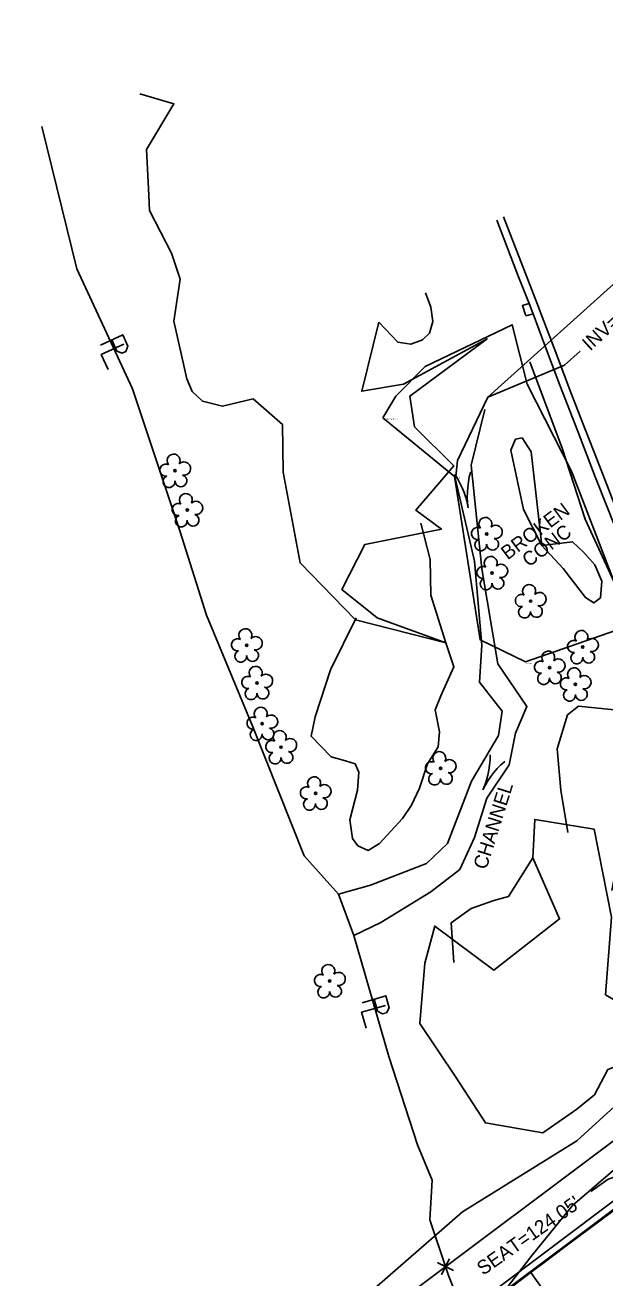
# Model space of a CAD drawing. Extents: x 2186615 to 2188822, y 629899 to 631820.
# Drawn here: x 2187648.6 to 2187814, y 630886.3 to 631243.8 of the extents above; entities that cross this region are included whole.
import ezdxf

# ---------------------------------------------------------------- set-up
doc = ezdxf.new("R2010")
doc.units = 0
for name, color, linetype in [('Exist DTM Regular Point Cogo Comment', 7, 'Continuous'), ('Exist Hydro Jurisdictional Stream or Body of Water', 7, 'Continuous'), ('Exist Hydro Stream Flow Arrow CELL', 7, 'Continuous'), ('Exist Hydro Stream or Body of Water Text', 7, 'Continuous'), ('Exist Other Culture Area Outline', 7, 'Continuous'), ('Exist Other Culture Area Outline Cogo Comment', 7, 'Continuous'), ('Exist Other Culture Area Outline Text', 7, 'Continuous'), ('Exist Other Culture Fence Line', 7, 'Continuous'), ('Exist Property Corner CELL', 7, 'Continuous'), ('Exist Property Line', 7, 'Continuous'), ('Exist Property PL Symbol CELL', 7, 'Continuous'), ('Exist Right of Way Line', 7, 'Continuous'), ('Exist Roads Curbs', 7, 'Continuous'), ('Exist Roads EOP Other', 7, 'Continuous'), ('Exist Structure Major Bridge Seam', 7, 'Continuous'), ('Exist Structure Major Bridge Seat Leader', 7, 'Continuous'), ('Exist Structure Major Bridge Seat Top Elevation', 7, 'Continuous'), ('Exist Structure Major Deck Tunnel Box Culvert', 7, 'Continuous'), ('Exist Structure Minor Paved Ditch or Gutter', 7, 'Continuous'), ('Exist Structure Minor Pipes HDPE 30 Inch', 7, 'Continuous'), ('Exist Structure Minor Pipes HDPE 30 Inch Invert', 7, 'Continuous'), ('Exist Structure Minor Pipes HDPE 30 Inch Leader', 7, 'Continuous'), ('Exist Utilities Gas UG Line SUE LOS B', 7, 'Continuous'), ('Exist Utilities Gas UG Line SUE LOS C', 7, 'Continuous'), ('Exist Utilities Telephone UG FO SUE LOS B', 7, 'Continuous'), ('Exist Utilities Water UG Line SUE LOS B', 7, 'Continuous'), ('Exist Vegetation Hedge Row', 7, 'Continuous'), ('Exist Vegetation Tree CELL', 7, 'Continuous'), ('Exist Vegetation Woods Line', 7, 'Continuous')]:
    doc.layers.add(name, color=color, linetype=linetype)

msp = doc.modelspace()

# ---------------------------------------------------------------- linework, layer by layer
at = {"layer": 'Exist Hydro Jurisdictional Stream or Body of Water'}
for points in [[(2187742.4, 630983.98), (2187738.02, 630995.84), (2187728.29, 631006.77), (2187713.62, 631043.58), (2187700.42, 631075.45), (2187692.88, 631099.23), (2187679.27, 631140.03), (2187663.45, 631174.29), (2187653.39, 631214.86)], [(2187738.02, 630995.84), (2187747.14, 630998.4), (2187763.11, 631004.57), (2187769.1, 631010.23), (2187775.96, 631028.02), (2187783.67, 631041.12), (2187784.68, 631048.02), (2187778.27, 631056.36), (2187778.89, 631066.84), (2187776.8, 631090.88), (2187771.39, 631114.13), (2187772.01, 631119.57), (2187780.64, 631137.62)], [(2187788.5, 631041.79), (2187791.77, 631049.36), (2187783.47, 631061.54), (2187778.94, 631088.62), (2187775.87, 631118.27), (2187779.77, 631134.11)], [(2187742.4, 630983.98), (2187750.15, 630987.76), (2187764.41, 630996.45), (2187772.6, 631002.83), (2187776.85, 631011.94), (2187780.39, 631023.18), (2187786.75, 631032.74), (2187788.5, 631041.79)], [(2187760.54, 630924.3), (2187752.43, 630949.53), (2187742.4, 630983.98)], [(2187808.69, 630794.71), (2187792.54, 630833.36), (2187781.22, 630857.42), (2187769.44, 630886.96), (2187764.08, 630902.91), (2187764.77, 630914.18), (2187760.54, 630924.3)]]:
    msp.add_lwpolyline(points, dxfattribs=at)
at = {"layer": 'Exist Hydro Stream Flow Arrow CELL'}
for p, q in [((2187774.23, 631111.05), (2187774.23, 631111.05)), ((2187781.28, 631030.12), (2187781.28, 631030.12))]:
    msp.add_line(p, q, dxfattribs=at)
for points in [[(2187771.22, 631115.65), (2187772.02, 631114.42), (2187772.69, 631113.08), (2187773.33, 631111.75), (2187773.85, 631110.4), (2187774.31, 631108.99), (2187774.69, 631107.54), (2187774.98, 631106.11)], [(2187775.75, 631116.34), (2187775.35, 631114.92), (2187775.11, 631113.45), (2187774.89, 631111.98), (2187774.79, 631110.54), (2187774.77, 631109.06), (2187774.84, 631107.56), (2187774.98, 631106.11)], [(2187781.28, 631035.62), (2187781.27, 631034.15), (2187781.1, 631032.66), (2187780.91, 631031.2), (2187780.61, 631029.78), (2187780.22, 631028.35), (2187779.75, 631026.93), (2187779.21, 631025.57)], [(2187785.44, 631033.72), (2187784.34, 631032.75), (2187783.33, 631031.64), (2187782.34, 631030.54), (2187781.47, 631029.39), (2187780.65, 631028.16), (2187779.88, 631026.87), (2187779.21, 631025.57)]]:
    msp.add_lwpolyline(points, dxfattribs=at)
at = {"layer": 'Exist Other Culture Area Outline'}
msp.add_lwpolyline([(2187750.73, 631131.73), (2187754.38, 631137.93), (2187762.75, 631146.44), (2187787.59, 631158.3), (2187791.85, 631141.33), (2187804.46, 631116.53), (2187821.46, 631072.54), (2187791.35, 631062.08), (2187778.49, 631068.35), (2187771.08, 631115.01), (2187750.73, 631131.73)], dxfattribs=at)
at = {"layer": 'Exist Other Culture Fence Line'}
msp.add_lwpolyline([(2187792.58, 631147.74), (2187801.82, 631123.05), (2187808.4, 631102.87), (2187819.45, 631078.84), (2187825.81, 631064.45), (2187827.07, 631046.46), (2187826.56, 631034.21), (2187822.88, 631019.53), (2187822.94, 631009.61), (2187826.72, 630990.63), (2187829.88, 630981.56)], dxfattribs=at)
at = {"layer": 'Exist Property Corner CELL'}
msp.add_line((2187768.57, 630889.54), (2187768.57, 630889.54), dxfattribs=at)
msp.add_lwpolyline([(2187770.81, 630888.43), (2187766.33, 630890.65), (2187768.57, 630889.54), (2187767.46, 630887.3), (2187769.68, 630891.78)], dxfattribs=at)
at = {"layer": 'Exist Property Line'}
msp.add_lwpolyline([(2187768.57, 630889.54), (2187764.08, 630902.91), (2187764.77, 630914.18), (2187760.54, 630924.3), (2187752.43, 630949.53), (2187742.4, 630983.98), (2187738.02, 630995.84), (2187728.29, 631006.77), (2187713.62, 631043.58), (2187700.42, 631075.45), (2187692.88, 631099.23), (2187679.27, 631140.03), (2187663.45, 631174.29), (2187653.39, 631214.86)], dxfattribs=at)
at = {"layer": 'Exist Property PL Symbol CELL'}
for p, q in [((2187673.52, 631152.5), (2187673.52, 631152.5)), ((2187748.13, 630964.31), (2187748.13, 630964.31))]:
    msp.add_line(p, q, dxfattribs=at)
for points in [[(2187670.11, 631152.52), (2187676.48, 631155.46), (2187677.98, 631152.23), (2187677.4, 631150.68), (2187676.34, 631150.19), (2187674.86, 631150.79), (2187673.36, 631154.02)], [(2187676.79, 631152.75), (2187670.36, 631149.79), (2187672.34, 631145.5)], [(2187744.76, 630964.84), (2187751.5, 630966.81), (2187752.5, 630963.39), (2187751.69, 630961.94), (2187750.58, 630961.62), (2187749.2, 630962.43), (2187748.2, 630965.85)], [(2187751.4, 630964.08), (2187744.6, 630962.1), (2187745.93, 630957.57)]]:
    msp.add_lwpolyline(points, dxfattribs=at)
at = {"layer": 'Exist Right of Way Line'}
msp.add_line((2187118.41, 630402.11), (2188502.83, 631440.02), dxfattribs=at)
at = {"layer": 'Exist Roads Curbs'}
for points in [[(2187783.17, 631188.18), (2187789.23, 631172.5), (2187792.41, 631164.41)], [(2187793.54, 631161.47), (2187796.84, 631152.67), (2187801.21, 631141.09), (2187806.19, 631128.11), (2187811.25, 631114.94), (2187814.74, 631106.11), (2187819.99, 631092.86), (2187824.32, 631081.63), (2187828.62, 631070.74), (2187834.04, 631056.52)]]:
    msp.add_lwpolyline(points, dxfattribs=at)
at = {"layer": 'Exist Roads EOP Other'}
msp.add_lwpolyline([(2187835.99, 631057.2), (2187832.38, 631066.61), (2187829.78, 631073.37), (2187827.33, 631079.65), (2187823.24, 631090.34), (2187818.48, 631102.46), (2187814.66, 631112.43), (2187811.6, 631120.28), (2187807.65, 631130.42), (2187803.81, 631140.26), (2187800.02, 631150.43), (2187796.16, 631160.6), (2187794.84, 631164.12), (2187792.02, 631171.25), (2187785.09, 631189.07)], dxfattribs=at)
at = {"layer": 'Exist Structure Major Bridge Seam'}
msp.add_lwpolyline([(2187792.87, 630887.81), (2187794.55, 630885.52), (2187795.97, 630883.6), (2187798.59, 630880.03), (2187801.02, 630876.74), (2187803.76, 630873.01), (2187806.03, 630869.92), (2187808.09, 630867.13), (2187809.45, 630865.28)], dxfattribs=at)
at = {"layer": 'Exist Structure Major Bridge Seat Leader'}
msp.add_lwpolyline([(2187830.7, 630919.78), (2187814.95, 630914.46), (2187810.04, 630911)], dxfattribs=at)
at = {"layer": 'Exist Structure Major Deck Tunnel Box Culvert'}
msp.add_line((2187582.05, 630732.05), (2187832.7, 630920.52), dxfattribs=at)
msp.add_lwpolyline([(2187787.85, 630884.07), (2187792.64, 630887.67), (2187797.44, 630891.28), (2187802.24, 630894.88), (2187807.05, 630898.47), (2187811.85, 630902.06), (2187816.66, 630905.65), (2187821.46, 630909.24), (2187826.27, 630912.84), (2187831.07, 630916.43), (2187834, 630918.66)], dxfattribs=at)
at = {"layer": 'Exist Structure Minor Paved Ditch or Gutter'}
for points in [[(2187792.41, 631164.41), (2187790.48, 631163.77), (2187790.67, 631163.24), (2187791.32, 631161.46), (2187791.55, 631160.82)], [(2187792.41, 631164.41), (2187792.62, 631163.88), (2187793.29, 631162.09), (2187793.54, 631161.47), (2187791.55, 631160.82)]]:
    msp.add_lwpolyline(points, dxfattribs=at)
at = {"layer": 'Exist Structure Minor Pipes HDPE 30 Inch'}
msp.add_line((2187780.64, 631137.62), (2187876.22, 631223.72), dxfattribs=at)
at = {"layer": 'Exist Structure Minor Pipes HDPE 30 Inch Leader'}
msp.add_lwpolyline([(2187780.64, 631137.62), (2187802.52, 631146.75), (2187806.95, 631150.79)], dxfattribs=at)
at = {"layer": 'Exist Utilities Gas UG Line SUE LOS B'}
msp.add_lwpolyline([(2187773.44, 630905.16), (2187806.03, 630925.44), (2187845.96, 630961.84), (2187877.43, 630984.73), (2187896.27, 630993.91)], dxfattribs=at)
at = {"layer": 'Exist Utilities Gas UG Line SUE LOS C'}
msp.add_line((2187633.26, 630783.47), (2187773.44, 630905.16), dxfattribs=at)
at = {"layer": 'Exist Utilities Telephone UG FO SUE LOS B'}
msp.add_lwpolyline([(2187785.72, 630883.08), (2187793.24, 630892.77), (2187804.79, 630906.92), (2187826.49, 630925.65), (2187859.07, 630951.55)], dxfattribs=at)
at = {"layer": 'Exist Utilities Water UG Line SUE LOS B'}
msp.add_lwpolyline([(2187641.11, 630774.22), (2187678.52, 630802.38), (2187706.44, 630823.47), (2187734.48, 630844.42), (2187753.27, 630858.4), (2187771.59, 630872.2), (2187805.1, 630897.31), (2187825.65, 630912.81), (2187836.42, 630921.29)], dxfattribs=at)
at = {"layer": 'Exist Vegetation Hedge Row'}
for points in [[(2187762.9, 631167.41), (2187764.41, 631163.35), (2187764.92, 631159.23), (2187764.01, 631155.93), (2187761.96, 631153.97), (2187758.7, 631152.76), (2187754.96, 631153.32), (2187749.52, 631159.02)], [(2187761.48, 631101.71), (2187764.21, 631091.28), (2187764.33, 631081.15), (2187768.66, 631067.58), (2187770.94, 631060.72), (2187767.18, 631052.43), (2187765.59, 631048.42), (2187766.86, 631042.15), (2187766.44, 631037.87), (2187763.38, 631032.98), (2187761.17, 631026.02), (2187758.88, 631021.21), (2187756.29, 631017.45), (2187749.69, 631010.27), (2187746.53, 631008.31), (2187743.59, 631009.64), (2187741.99, 631011.73), (2187741.3, 631016.99), (2187743.46, 631025.5), (2187743.85, 631030.6), (2187742.81, 631033.05), (2187739.99, 631033.91), (2187735.97, 631035.05), (2187730.22, 631040.88), (2187731.43, 631046.4), (2187735.76, 631059.82), (2187743.07, 631074.72)], [(2187796.06, 631095.35), (2187804.82, 631096.39), (2187808.03, 631093.34), (2187811.11, 631089.83), (2187813.1, 631085.14), (2187812.72, 631080.41), (2187810.86, 631078.91), (2187808.53, 631080.52), (2187802.16, 631088.75), (2187796.06, 631095.35)], [(2187803.42, 631013.45), (2187801.43, 631025.46), (2187800.36, 631037.33), (2187803.38, 631047.03), (2187806.46, 631049.51), (2187824.13, 631047.7), (2187825.29, 631039), (2187821.84, 631029.29), (2187819.66, 631020.29), (2187818.8, 631011.19), (2187815.99, 630996.82)], [(2187770.93, 630976.3), (2187770.19, 630987.64), (2187775.85, 630991.72), (2187782.37, 630994.04), (2187786.54, 630995.17), (2187793.43, 631006.17)]]:
    msp.add_lwpolyline(points, dxfattribs=at)
at = {"layer": 'Exist Vegetation Tree CELL'}
for p, q in [((2187691.4, 631116.68), (2187691.4, 631116.68)), ((2187694.89, 631105.44), (2187694.89, 631105.44)), ((2187780.31, 631098.61), (2187780.31, 631098.61)), ((2187781.85, 631087.46), (2187781.85, 631087.46)), ((2187792.81, 631079.43), (2187792.81, 631079.43)), ((2187711.85, 631066.83), (2187711.85, 631066.83)), ((2187807.72, 631066.34), (2187807.72, 631066.34)), ((2187798.24, 631060.46), (2187798.24, 631060.46)), ((2187714.79, 631056.11), (2187714.79, 631056.11)), ((2187805.62, 631055.7), (2187805.62, 631055.7)), ((2187716.26, 631044.46), (2187716.26, 631044.46)), ((2187721.66, 631037.76), (2187721.66, 631037.76)), ((2187767.15, 631031.76), (2187767.15, 631031.76)), ((2187731.49, 631024.59), (2187731.49, 631024.59)), ((2187735.52, 630971.01), (2187735.52, 630971.01))]:
    msp.add_line(p, q, dxfattribs=at)
for centre in [(2187691.4, 631116.68), (2187694.89, 631105.44), (2187780.31, 631098.61), (2187781.85, 631087.46), (2187792.81, 631079.43), (2187711.85, 631066.83), (2187807.72, 631066.34), (2187798.24, 631060.46), (2187714.79, 631056.11), (2187805.62, 631055.7), (2187716.26, 631044.46), (2187721.66, 631037.76), (2187767.15, 631031.76), (2187731.49, 631024.59), (2187735.52, 630971.01)]:
    msp.add_circle(centre, 0.326, dxfattribs=at)
for centre, radius, start, end in [((2187691.01, 631119.55), 1.86, 330.1651, 219.7134), ((2187688.79, 631116.83), 1.73, 62.6636, 279.3457), ((2187693.95, 631117.27), 1.9, 257.1011, 134.1999), ((2187689.69, 631113.56), 1.69, 111.5671, 6.231), ((2187693.07, 631113.78), 1.7, 181.2822, 74.56), ((2187694.51, 631108.31), 1.86, 330.1651, 219.7134), ((2187692.29, 631105.59), 1.73, 62.6636, 279.3457), ((2187697.44, 631106.03), 1.9, 257.1011, 134.1999), ((2187693.19, 631102.32), 1.69, 111.5671, 6.231), ((2187696.57, 631102.54), 1.7, 181.2822, 74.56), ((2187779.93, 631101.48), 1.86, 330.1651, 219.7134), ((2187777.71, 631098.76), 1.73, 62.6636, 279.3457), ((2187782.86, 631099.2), 1.9, 257.1011, 134.1999), ((2187778.61, 631095.49), 1.69, 111.5671, 6.231), ((2187781.99, 631095.71), 1.7, 181.2822, 74.56), ((2187781.46, 631090.34), 1.86, 330.1651, 219.7134), ((2187779.24, 631087.62), 1.73, 62.6636, 279.3457), ((2187784.4, 631088.05), 1.9, 257.1011, 134.1999), ((2187780.14, 631084.34), 1.69, 111.5671, 6.231), ((2187783.52, 631084.56), 1.7, 181.2822, 74.56), ((2187790.2, 631079.58), 1.73, 62.6636, 279.3457), ((2187792.42, 631082.3), 1.86, 330.1651, 219.7134), ((2187795.36, 631080.02), 1.9, 257.1011, 134.1999), ((2187791.1, 631076.31), 1.69, 111.5671, 6.231), ((2187794.48, 631076.53), 1.7, 181.2822, 74.56), ((2187711.47, 631069.71), 1.86, 330.1651, 219.7134), ((2187807.33, 631069.22), 1.86, 330.1651, 219.7134), ((2187709.25, 631066.99), 1.73, 62.6636, 279.3457), ((2187714.4, 631067.42), 1.9, 257.1011, 134.1999), ((2187805.11, 631066.5), 1.73, 62.6636, 279.3457), ((2187810.27, 631066.93), 1.9, 257.1011, 134.1999), ((2187710.15, 631063.71), 1.69, 111.5671, 6.231), ((2187713.52, 631063.93), 1.7, 181.2822, 74.56), ((2187797.85, 631063.33), 1.86, 330.1651, 219.7134), ((2187800.79, 631061.05), 1.9, 257.1011, 134.1999), ((2187806.01, 631063.22), 1.69, 111.5671, 6.231), ((2187809.39, 631063.45), 1.7, 181.2822, 74.56), ((2187714.4, 631058.98), 1.86, 330.1651, 219.7134), ((2187795.63, 631060.61), 1.73, 62.6636, 279.3457), ((2187799.91, 631057.56), 1.7, 181.2822, 74.56), ((2187805.24, 631058.58), 1.86, 330.1651, 219.7134), ((2187712.18, 631056.26), 1.73, 62.6636, 279.3457), ((2187717.34, 631056.7), 1.9, 257.1011, 134.1999), ((2187796.53, 631057.34), 1.69, 111.5671, 6.231), ((2187803.02, 631055.86), 1.73, 62.6636, 279.3457), ((2187808.17, 631056.29), 1.9, 257.1011, 134.1999), ((2187713.09, 631052.99), 1.69, 111.5671, 6.231), ((2187716.46, 631053.21), 1.7, 181.2822, 74.56), ((2187803.92, 631052.58), 1.69, 111.5671, 6.231), ((2187807.3, 631052.8), 1.7, 181.2822, 74.56), ((2187715.88, 631047.33), 1.86, 330.1651, 219.7134), ((2187713.66, 631044.61), 1.73, 62.6636, 279.3457), ((2187718.81, 631045.05), 1.9, 257.1011, 134.1999), ((2187714.56, 631041.34), 1.69, 111.5671, 6.231), ((2187717.94, 631041.56), 1.7, 181.2822, 74.56), ((2187721.27, 631040.64), 1.86, 330.1651, 219.7134), ((2187719.05, 631037.92), 1.73, 62.6636, 279.3457), ((2187724.21, 631038.35), 1.9, 257.1011, 134.1999), ((2187719.95, 631034.64), 1.69, 111.5671, 6.231), ((2187723.33, 631034.86), 1.7, 181.2822, 74.56), ((2187766.77, 631034.63), 1.86, 330.1651, 219.7134), ((2187769.7, 631032.35), 1.9, 257.1011, 134.1999), ((2187764.55, 631031.91), 1.73, 62.6636, 279.3457), ((2187731.1, 631027.47), 1.86, 330.1651, 219.7134), ((2187734.03, 631025.18), 1.9, 257.1011, 134.1999), ((2187765.45, 631028.64), 1.69, 111.5671, 6.231), ((2187768.83, 631028.86), 1.7, 181.2822, 74.56), ((2187728.88, 631024.75), 1.73, 62.6636, 279.3457), ((2187729.78, 631021.47), 1.69, 111.5671, 6.231), ((2187733.16, 631021.69), 1.7, 181.2822, 74.56), ((2187735.14, 630973.89), 1.86, 330.1651, 219.7134), ((2187738.07, 630971.6), 1.9, 257.1011, 134.1999), ((2187732.92, 630971.17), 1.73, 62.6636, 279.3457), ((2187733.82, 630967.89), 1.69, 111.5671, 6.231), ((2187737.2, 630968.11), 1.7, 181.2822, 74.56)]:
    msp.add_arc(centre, radius, start, end, dxfattribs=at)
at = {"layer": 'Exist Vegetation Woods Line'}
for points in [[(2187704.91, 631135.07), (2187699.21, 631136.55), (2187696.27, 631139.29), (2187694.78, 631142.87), (2187691.08, 631159.3), (2187692.87, 631171.36), (2187690.44, 631178.76), (2187684.12, 631190.95), (2187683.91, 631195.3), (2187683.27, 631208.3), (2187691.11, 631221.37), (2187681.42, 631224.21)], [(2187749.52, 631159.02), (2187744.65, 631139.35), (2187756.59, 631141.39), (2187780.43, 631154.34), (2187758.38, 631137.98), (2187759.76, 631129.2), (2187770.97, 631118.05), (2187760.07, 631105.42), (2187767.39, 631100.02), (2187745.53, 631095.58), (2187738.96, 631082.77), (2187749.03, 631074.66), (2187768.66, 631067.58), (2187742.93, 631074.13), (2187727.09, 631090.33), (2187722.27, 631116.22), (2187722.03, 631129.85), (2187713.71, 631137.21), (2187704.91, 631135.07)], [(2187796.06, 631095.35), (2187790.79, 631105.63), (2187787.17, 631122.54), (2187788.5, 631125.66), (2187790.39, 631126.02), (2187793.02, 631122.02), (2187796.06, 631095.35)], [(2187814.88, 630945.78), (2187811.02, 630938.54), (2187806.04, 630934.48), (2187796.3, 630927.68), (2187779.96, 630930.54), (2187771.48, 630943.56), (2187761.24, 630958.94), (2187762.68, 630976.11), (2187765.49, 630986.71), (2187782.35, 630974.15), (2187801.09, 630988.73), (2187793.43, 631006.17), (2187794, 631017.17), (2187811, 631014.36), (2187815.94, 630989.22), (2187814.24, 630967.11), (2187825.16, 630960.69), (2187834.77, 630953.2), (2187814.88, 630945.78)]]:
    msp.add_lwpolyline(points, dxfattribs=at)

# ---------------------------------------------------------------- texts
at = {"layer": 'Exist DTM Regular Point Cogo Comment'}
msp.add_text('4001 3406', height=0.25, dxfattribs=at).set_placement((2187791.6, 631061.58))
at = {"layer": 'Exist Hydro Stream or Body of Water Text'}
msp.add_text('CHANNEL', height=4, rotation=72.4876, dxfattribs=at).set_placement((2187780.19, 631002.6))
at = {"layer": 'Exist Other Culture Area Outline Cogo Comment'}
for s, p in [('BROKENCONC BL*3406', (2187750.98, 631131.23)), ('CL*3406', (2187771.33, 631114.51))]:
    msp.add_text(s, height=0.25, dxfattribs=at).set_placement(p)
at = {"layer": 'Exist Other Culture Area Outline Text'}
for s, p in [('BROKEN', (2187786.29, 631091.05)), ('CONC', (2187792.31, 631089))]:
    msp.add_text(s, height=4, rotation=36.8593, dxfattribs=at).set_placement(p)
at = {"layer": 'Exist Structure Major Bridge Seat Top Elevation'}
msp.add_text("SEAT=124.05'", height=4, rotation=35.1755, dxfattribs=at).set_placement((2187779.29, 630886.87))
at = {"layer": 'Exist Structure Minor Pipes HDPE 30 Inch Invert'}
msp.add_text("INV=112.04'", height=4, rotation=42.3969, dxfattribs=at).set_placement((2187809.78, 631150.67))

doc.saveas('drawing.dxf')
